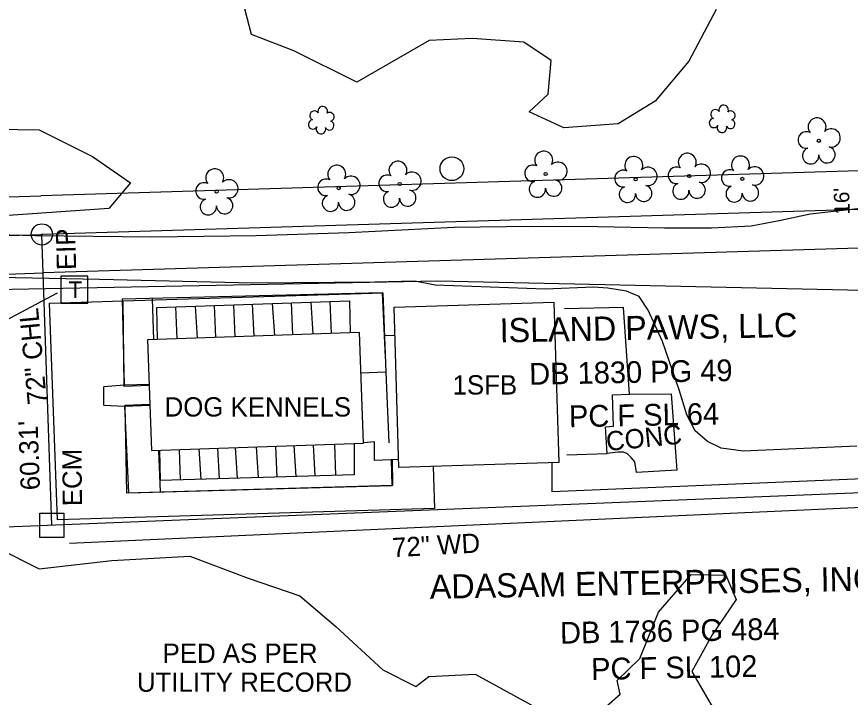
# Model space of a CAD drawing. Extents: x 3040896 to 3051146, y 687568 to 732976.
# Drawn here: x 3049992.5 to 3050165.3, y 691805.9 to 691946.9 of the extents above; entities that cross this region are included whole.
import ezdxf

# ---------------------------------------------------------------- set-up
doc = ezdxf.new("R2010")
doc.units = 0
for name, color, linetype in [('Exist Building', 7, 'Continuous'), ('Exist Building Text', 7, 'Continuous'), ('Exist Other Culture Area Outline', 7, 'Continuous'), ('Exist Other Culture Area Outline Text', 7, 'Continuous'), ('Exist Other Culture Fence Line', 7, 'Continuous'), ('Exist Other Culture Fence Line Text', 7, 'Continuous'), ('Exist Property Deed Book Text', 7, 'Continuous'), ('Exist Property Iron Pin CELL', 7, 'Continuous'), ('Exist Property Iron Pin Text', 7, 'Continuous'), ('Exist Property Line', 7, 'Continuous'), ('Exist Property Line Text', 7, 'Continuous'), ('Exist Property Monument CELL', 7, 'Continuous'), ('Exist Property Monument Text', 7, 'Continuous'), ('Exist Property Owner Text', 7, 'Continuous'), ('Exist Right of Way Easement Line', 7, 'Continuous'), ('Exist Right of Way Width CELL', 7, 'Continuous'), ('Exist Roads Soil', 7, 'Continuous'), ('Exist Utilities Other Pole CELL', 7, 'Continuous'), ('Exist Utilities Telephone Pedestal CELL', 7, 'Continuous'), ('Exist Utilities Telephone Pedestal Leader', 7, 'Continuous'), ('Exist Utilities Telephone Pedestal Text', 7, 'Continuous'), ('Exist Utilities Telephone UG Cable', 7, 'Continuous'), ('Exist Vegetation Hedge Row', 7, 'Continuous'), ('Exist Vegetation Shrub CELL', 7, 'Continuous'), ('Exist Vegetation Tree CELL', 7, 'Continuous'), ('Exist Vegetation Woods Line', 7, 'Continuous')]:
    doc.layers.add(name, color=color, linetype=linetype)

# ---------------------------------------------------------------- blocks, each defined once
blk = doc.blocks.new('EXIST UTILITIES TELEPHONE PEDESTAL')
at = {"layer": 'Exist Utilities Telephone Pedestal CELL'}
blk.add_line((0, 0), (0, 0), dxfattribs=at)
blk.add_lwpolyline([(-0.0545, -0.0565), (0.0574, -0.0565), (0.0574, 0.0554), (-0.0545, 0.0554), (-0.0545, -0.0565)], dxfattribs=at)
blk.add_text('T', height=0.0684, dxfattribs=at).set_placement((-0.0226, -0.0343))
blk = doc.blocks.new('EXIST PROPERTY MONUMENT')
at = {"layer": 'Exist Property Monument CELL'}
blk.add_line((0, 0), (0, 0), dxfattribs=at)
blk.add_lwpolyline([(-0.0499, -0.0499), (-0.0499, 0.0499), (0.0499, 0.0499), (0.0499, -0.0499), (-0.0499, -0.0499)], dxfattribs=at)
blk = doc.blocks.new('EXIST PROPERTY IRON PIN')
at = {"layer": 'Exist Property Iron Pin CELL'}
for radius in [0.0441, 0.00141]:
    blk.add_circle((0, 0), radius, dxfattribs=at)

msp = doc.modelspace()

# ---------------------------------------------------------------- linework, layer by layer
at = {"layer": 'Exist Building'}
for points in [[(3050068.93, 691876.32), (3050068.31, 691889.69), (3050014.4, 691888.37), (3050014.81, 691870.52), (3050010.62, 691870.18)], [(3050010.56, 691866.4), (3050014.85, 691866.21), (3050015.73, 691848.27), (3050070.35, 691849.75), (3050070.19, 691855.07)], [(3050184.45, 691851.83), (3050103.52, 691848.43), (3050103.49, 691854.45)]]:
    msp.add_lwpolyline(points, dxfattribs=at)
for points in [[(3050070.74, 691886.74), (3050103.83, 691887.76), (3050104.86, 691854.5), (3050071.76, 691853.48)], [(3050063.57, 691881.49), (3050019.64, 691879.92), (3050020.46, 691856.98), (3050064.39, 691858.55)]]:
    msp.add_lwpolyline(points, close=True, dxfattribs=at)
at = {"layer": 'Exist Other Culture Area Outline'}
for points in [[(3050020.97, 691879.97), (3050020.68, 691888.52)], [(3050106.54, 691856.08), (3050114.89, 691856.38), (3050114.53, 691861.9), (3050116.23, 691862.02), (3050115.98, 691868.57), (3050119.51, 691868.66), (3050118.31, 691886.61), (3050106.09, 691886.34)], [(3050070.92, 691880.85), (3050068.72, 691880.74)], [(3050010.56, 691866.4), (3050010.62, 691870.18)], [(3050019.97, 691870.66), (3050014.81, 691870.52)], [(3050119.51, 691868.66), (3050128.16, 691868.73), (3050129.34, 691852.94), (3050120.99, 691852.42), (3050120.6, 691854.64), (3050119.88, 691855.59), (3050119.08, 691856.34), (3050118.26, 691856.68), (3050117.11, 691856.65), (3050114.89, 691856.38)], [(3050014.85, 691866.21), (3050020.12, 691866.39)], [(3050071.71, 691855.14), (3050066.67, 691854.92), (3050066.66, 691858.83), (3050064.39, 691858.59)], [(3050022.32, 691848.45), (3050021.96, 691857.04)]]:
    msp.add_lwpolyline(points, dxfattribs=at)
at = {"layer": 'Exist Other Culture Fence Line'}
for points in [[(3050078.87, 691853.69), (3050079.13, 691844.99), (3050001.02, 691842.64), (3049999.35, 691887.55), (3050014.62, 691888.02)], [(3050019.98, 691870.45), (3050014.83, 691870.29), (3050014.62, 691888.02), (3050068.42, 691889.71), (3050069.03, 691873.23), (3050069.63, 691858.63)], [(3050021.7, 691879.99), (3050021.6, 691886.67), (3050061.48, 691888.05), (3050061.63, 691881.42)], [(3050025.79, 691880.14), (3050025.52, 691886.81)], [(3050029.55, 691886.94), (3050029.92, 691880.29)], [(3050033.82, 691880.43), (3050033.5, 691887.08)], [(3050037.48, 691887.22), (3050037.76, 691880.57)], [(3050041.75, 691880.71), (3050041.39, 691887.35)], [(3050045.48, 691887.49), (3050045.93, 691880.86)], [(3050049.74, 691881), (3050049.51, 691887.63)], [(3050053.47, 691887.77), (3050053.89, 691881.15)], [(3050057.76, 691881.28), (3050057.49, 691887.91)], [(3050069.03, 691873.23), (3050063.87, 691873.03)], [(3050070.32, 691855.08), (3050070.44, 691849.78), (3050015.39, 691848.14), (3050014.98, 691866.41), (3050020.11, 691866.63)], [(3050062.47, 691858.48), (3050062.44, 691851.96), (3050022.33, 691850.81), (3050022.21, 691857.04)], [(3050026.17, 691857.19), (3050026.44, 691850.93)], [(3050030.3, 691857.33), (3050030.72, 691851.05)], [(3050034.18, 691857.47), (3050034.48, 691851.16)], [(3050038.28, 691851.27), (3050037.86, 691857.6)], [(3050042.15, 691857.76), (3050042.59, 691851.39)], [(3050046.52, 691851.51), (3050046.26, 691857.9)], [(3050049.94, 691858.04), (3050050.38, 691851.62)], [(3050054.38, 691851.73), (3050054.05, 691858.18)], [(3050058.37, 691858.34), (3050058.61, 691851.85)], [(3050003.46, 691837.82), (3050175.43, 691845.59), (3050175.26, 691836.03)]]:
    msp.add_lwpolyline(points, dxfattribs=at)
at = {"layer": 'Exist Property Line'}
for p, q in [((3050341.82, 691912.29), (3049997.75, 691901.78)), ((3049760.77, 691894.54), (3049997.75, 691901.78)), ((3049999.83, 691841.51), (3049997.75, 691901.78)), ((3050329.73, 691854.77), (3049586.41, 691824.93))]:
    msp.add_line(p, q, dxfattribs=at)
at = {"layer": 'Exist Right of Way Easement Line'}
for p, q in [((3050341.7, 691920.29), (3049997.51, 691909.78)), ((3049769.31, 691902.81), (3049997.51, 691909.78)), ((3050338.71, 691904.2), (3049998, 691893.79)), ((3049752.24, 691886.28), (3049998, 691893.79))]:
    msp.add_line(p, q, dxfattribs=at)
at = {"layer": 'Exist Roads Soil'}
for points in [[(3049857.76, 691900.58), (3049869.9, 691900.5), (3049893.35, 691900.41), (3049917.04, 691900.62), (3049938.72, 691901.53), (3049962.96, 691901.75), (3049983.09, 691901.93), (3049996.36, 691901.59), (3050020.46, 691901.28), (3050042.13, 691901.59), (3050061.33, 691902.16), (3050083.21, 691903.28), (3050099.45, 691903.49), (3050112.91, 691903.44), (3050126.76, 691903.15), (3050136.52, 691903.12), (3050144.76, 691903.59), (3050150.51, 691904.64), (3050156.95, 691906.08), (3050168.62, 691907.38)], [(3050166.65, 691857.91), (3050143.11, 691856.85), (3050138.54, 691857.49), (3050135.69, 691858.85), (3050133.17, 691861.09), (3050131.44, 691864.39), (3050129.82, 691869.6), (3050126.37, 691879.62), (3050123.42, 691886.1), (3050121.52, 691888.93), (3050118.93, 691890.01), (3050115.07, 691890.65), (3050112.04, 691890.85), (3050102.07, 691890.47), (3050079.23, 691891.26), (3050075.05, 691892.13), (3050066.72, 691891.91), (3050041.41, 691891.65), (3050009.71, 691892.42), (3049981.8, 691893.02)]]:
    msp.add_lwpolyline(points, dxfattribs=at)
at = {"layer": 'Exist Utilities Other Pole CELL'}
msp.add_circle((3050082.73, 691915.4), 2.46, dxfattribs=at)
at = {"layer": 'Exist Utilities Telephone Pedestal Leader'}
msp.add_lwpolyline([(3050000.93, 691889.61), (3049975.78, 691876.29), (3049972.82, 691876.72)], dxfattribs=at)
at = {"layer": 'Exist Utilities Telephone UG Cable'}
msp.add_lwpolyline([(3049767.85, 691868.41), (3049790.2, 691886.48), (3050079.84, 691892.19), (3050315.74, 691886.96), (3050314.55, 691836.38), (3050313.6, 691789.46), (3050390.58, 691787.52), (3050413.62, 691781.42)], dxfattribs=at)
at = {"layer": 'Exist Vegetation Hedge Row'}
for points in [[(3050137.47, 691948.41), (3050131.85, 691937.67), (3050124.85, 691929.41), (3050117.18, 691924.68), (3050105.93, 691923.89), (3050098.73, 691927.18), (3050102.64, 691930.82), (3050103.3, 691937.81), (3050097.63, 691941.64), (3050086.9, 691942.41), (3050078.01, 691942), (3050063.05, 691933.33), (3050049.96, 691939.82), (3050041.19, 691943.21), (3050038.9, 691952.04)], [(3049949.9, 691808.5), (3049950.98, 691820.4), (3049945.61, 691827.79), (3049936.08, 691828.72), (3049931.72, 691836.84), (3049939.34, 691843.47), (3049953.26, 691843.93), (3049961.39, 691842.08), (3049973.86, 691844.6), (3049982.49, 691852.95), (3049987.65, 691847.85), (3049988.78, 691836.7), (3049997.18, 691832.5), (3050012.28, 691834.24), (3050028.41, 691835.14), (3050040.5, 691830.54), (3050051.21, 691826.88), (3050058.7, 691820.52), (3050068.44, 691811.54)], [(3050111.94, 691801.54), (3050117.56, 691806.52), (3050116.96, 691809.35), (3050121.64, 691813.9), (3050125.55, 691823.51), (3050132.31, 691831.29), (3050139.46, 691831.21), (3050141.65, 691826.15), (3050136.69, 691818.81), (3050132.42, 691811.24), (3050137.19, 691803.02)], [(3050068.44, 691811.54), (3050075.22, 691808.14), (3050077.93, 691810.17), (3050087.52, 691810.67), (3050101.3, 691803.15)]]:
    msp.add_lwpolyline(points, dxfattribs=at)
at = {"layer": 'Exist Vegetation Shrub CELL'}
for p, q in [((3050055.72, 691925.27), (3050055.72, 691925.27)), ((3050138.81, 691925.56), (3050138.81, 691925.56))]:
    msp.add_line(p, q, dxfattribs=at)
for centre, radius, start, end in [((3050055.95, 691927.31), 0.99, 334.8391, 200.4717), ((3050139.04, 691927.6), 0.99, 334.8391, 200.4717), ((3050054.23, 691926.4), 0.968, 35.8908, 245.4216), ((3050057.39, 691926.14), 0.929, 284.4567, 126.0861), ((3050137.33, 691926.69), 0.968, 35.8908, 245.4216), ((3050140.49, 691926.43), 0.929, 284.4567, 126.0861), ((3050053.92, 691924.57), 0.955, 95.1099, 327.9534), ((3050057.35, 691924.34), 0.937, 204.9913, 73.4601), ((3050137.01, 691924.86), 0.955, 95.1099, 327.9534), ((3050138.69, 691923.88), 0.984, 151.2797, 21.387), ((3050140.45, 691924.63), 0.937, 204.9913, 73.4601), ((3050055.59, 691923.59), 0.984, 151.2797, 21.387)]:
    msp.add_arc(centre, radius, start, end, dxfattribs=at)
at = {"layer": 'Exist Vegetation Tree CELL'}
for p, q in [((3050158.77, 691921.19), (3050158.77, 691921.19)), ((3050102.15, 691914.29), (3050102.15, 691914.29)), ((3050071.91, 691912.22), (3050071.91, 691912.22)), ((3050120.8, 691913.21), (3050120.8, 691913.21)), ((3050131.88, 691913.87), (3050131.88, 691913.87)), ((3050142.91, 691913.3), (3050142.91, 691913.3)), ((3050033.96, 691910.64), (3050033.96, 691910.64)), ((3050059.25, 691911.37), (3050059.25, 691911.37))]:
    msp.add_line(p, q, dxfattribs=at)
for centre in [(3050158.77, 691921.19), (3050102.15, 691914.29), (3050131.88, 691913.87), (3050071.91, 691912.22), (3050120.8, 691913.21), (3050142.91, 691913.3), (3050033.96, 691910.64), (3050059.25, 691911.37)]:
    msp.add_circle(centre, 0.326, dxfattribs=at)
for centre, radius, start, end in [((3050158.39, 691924.06), 1.86, 330.1651, 219.7134), ((3050156.17, 691921.34), 1.73, 62.6636, 279.3457), ((3050161.32, 691921.78), 1.9, 257.1011, 134.1999), ((3050157.07, 691918.07), 1.69, 111.5671, 6.231), ((3050160.45, 691918.29), 1.7, 181.2822, 74.56), ((3050101.76, 691917.17), 1.86, 330.1651, 219.7134), ((3050120.42, 691916.08), 1.86, 330.1651, 219.7134), ((3050131.49, 691916.74), 1.86, 330.1651, 219.7134), ((3050142.53, 691916.18), 1.86, 330.1651, 219.7134), ((3050058.86, 691914.25), 1.86, 330.1651, 219.7134), ((3050071.53, 691915.09), 1.86, 330.1651, 219.7134), ((3050099.54, 691914.45), 1.73, 62.6636, 279.3457), ((3050104.7, 691914.88), 1.9, 257.1011, 134.1999), ((3050123.35, 691913.8), 1.9, 257.1011, 134.1999), ((3050129.27, 691914.02), 1.73, 62.6636, 279.3457), ((3050134.42, 691914.46), 1.9, 257.1011, 134.1999), ((3050145.46, 691913.89), 1.9, 257.1011, 134.1999), ((3050033.58, 691913.51), 1.86, 330.1651, 219.7134), ((3050069.31, 691912.37), 1.73, 62.6636, 279.3457), ((3050074.46, 691912.81), 1.9, 257.1011, 134.1999), ((3050118.2, 691913.36), 1.73, 62.6636, 279.3457), ((3050140.31, 691913.46), 1.73, 62.6636, 279.3457), ((3050031.36, 691910.79), 1.73, 62.6636, 279.3457), ((3050036.51, 691911.23), 1.9, 257.1011, 134.1999), ((3050056.64, 691911.53), 1.73, 62.6636, 279.3457), ((3050061.8, 691911.96), 1.9, 257.1011, 134.1999), ((3050100.44, 691911.17), 1.69, 111.5671, 6.231), ((3050103.82, 691911.39), 1.7, 181.2822, 74.56), ((3050130.17, 691910.75), 1.69, 111.5671, 6.231), ((3050133.55, 691910.97), 1.7, 181.2822, 74.56), ((3050070.21, 691909.1), 1.69, 111.5671, 6.231), ((3050073.58, 691909.32), 1.7, 181.2822, 74.56), ((3050119.1, 691910.09), 1.69, 111.5671, 6.231), ((3050122.47, 691910.31), 1.7, 181.2822, 74.56), ((3050141.21, 691910.18), 1.69, 111.5671, 6.231), ((3050144.59, 691910.4), 1.7, 181.2822, 74.56), ((3050032.26, 691907.52), 1.69, 111.5671, 6.231), ((3050035.63, 691907.74), 1.7, 181.2822, 74.56), ((3050057.55, 691908.25), 1.69, 111.5671, 6.231), ((3050060.92, 691908.47), 1.7, 181.2822, 74.56)]:
    msp.add_arc(centre, radius, start, end, dxfattribs=at)
at = {"layer": 'Exist Vegetation Woods Line'}
msp.add_lwpolyline([(3049974.84, 691923.83), (3049997.19, 691923.44), (3050008.24, 691917.96), (3050016.14, 691912.44), (3050011.64, 691907.15), (3049980.85, 691904.98), (3049958.79, 691905.01), (3049944.35, 691908.54), (3049936.56, 691913.65), (3049943.64, 691921.25), (3049958.27, 691922.26), (3049974.84, 691923.83)], dxfattribs=at)

# ---------------------------------------------------------------- block references
at = {"layer": 'Exist Property Iron Pin CELL', "xscale": 50, "yscale": 50}
msp.add_blockref('EXIST PROPERTY IRON PIN', (3049997.75, 691901.78), dxfattribs=at)
at = {"layer": 'Exist Property Monument CELL', "xscale": 50, "yscale": 50}
msp.add_blockref('EXIST PROPERTY MONUMENT', (3049999.83, 691841.51), dxfattribs=at)
at = {"layer": 'Exist Utilities Telephone Pedestal CELL', "xscale": 50, "yscale": 50}
msp.add_blockref('EXIST UTILITIES TELEPHONE PEDESTAL', (3050004.42, 691890.35), dxfattribs=at)

# ---------------------------------------------------------------- texts
at = {"layer": 'Exist Building Text'}
for s, p in [('1SFB', (3050082.86, 691868.61)), ('DOG KENNELS', (3050023.19, 691864.05))]:
    msp.add_text(s, height=4, rotation=0, dxfattribs=at).set_placement(p)
at = {"layer": 'Exist Other Culture Area Outline Text'}
msp.add_text('CONC', height=4, rotation=5.6256, dxfattribs=at).set_placement((3050114.87, 691856.89))
at = {"layer": 'Exist Other Culture Fence Line Text'}
for s, rotation, p in [('72" CHL', 95.3681, (3049998.84, 691866.7)), ('72" WD', 3.2038, (3050070.45, 691834.88))]:
    msp.add_text(s, height=4, rotation=rotation, dxfattribs=at).set_placement(p)
at = {"layer": 'Exist Property Deed Book Text'}
for s, p in [('DB 1830 PG 49', (3050098.78, 691870.62)), ('PC F SL 64', (3050107.02, 691861.83)), ('DB 1786 PG 484', (3050105.17, 691816.97)), ('PC F SL 102', (3050111.62, 691809.47))]:
    msp.add_text(s, height=4.5, rotation=1.0656, dxfattribs=at).set_placement(p)
at = {"layer": 'Exist Property Iron Pin Text'}
msp.add_text('EIP', height=4, rotation=91.5573, dxfattribs=at).set_placement((3050004.87, 691894.45))
at = {"layer": 'Exist Property Line Text'}
msp.add_text("60.31'", height=4, rotation=91.9765, dxfattribs=at).set_placement((3049997.36, 691848.84))
at = {"layer": 'Exist Property Monument Text'}
msp.add_text('ECM', height=4, rotation=90.534, dxfattribs=at).set_placement((3050006.08, 691845.48))
at = {"layer": 'Exist Property Owner Text'}
for s, p in [('ISLAND PAWS, LLC', (3050092.67, 691879.39)), ('ADASAM ENTERPRISES, INC', (3050078.19, 691826.27))]:
    msp.add_text(s, height=5, rotation=1.0656, dxfattribs=at).set_placement(p)
at = {"layer": 'Exist Right of Way Width CELL'}
msp.add_text("16'", height=3.2, rotation=91.7498, dxfattribs=at).set_placement((3050165.19, 691905.93))
at = {"layer": 'Exist Utilities Telephone Pedestal Text'}
for s, p in [('PED AS PER', (3050022.77, 691813.01)), ('UTILITY RECORD', (3050017.45, 691807.01))]:
    msp.add_text(s, height=4, dxfattribs=at).set_placement(p)

doc.saveas('drawing.dxf')
